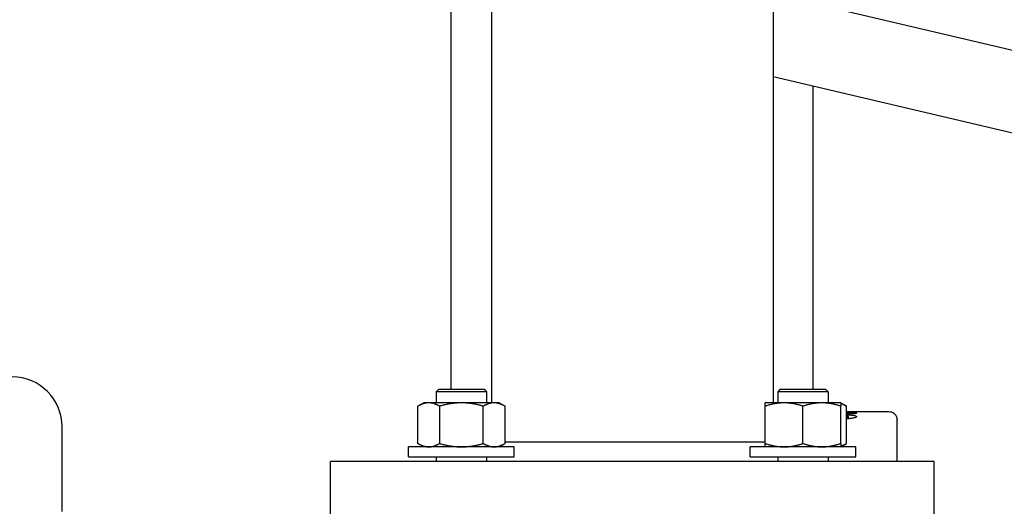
# Model space of a CAD drawing. Header units: inches. Extents: x 5 to 1128, y -85 to 748.
# Tile 257 of 656: x 386.8 to 399.03, y 203.28 to 209.33. Entities that reach past the tile are written whole.
import ezdxf

# ---------------------------------------------------------------- set-up
doc = ezdxf.new("R2010")
doc.units = ezdxf.units.IN
doc.header["$LTSCALE"] = 32
doc.header["$MEASUREMENT"] = 0
doc.layers.add('Visible (ANSI)', color=7, linetype='Continuous', lineweight=30)

msp = doc.modelspace()

# ---------------------------------------------------------------- linework, layer by layer
at = {"layer": 'Visible (ANSI)'}
for p, q in [((392.65563, 212.04617), (392.65563, 204.57006)), ((396.15563, 212.04617), (396.15563, 204.57006)), ((392.15563, 204.73806), (392.15563, 209.56627)), ((402.15571, 208.23257), (396.15563, 209.64929)), ((401.92591, 207.25933), (396.15563, 208.6218)), ((396.65563, 204.73806), (396.65563, 208.50374)), ((392.00311, 204.73806), (391.97181, 204.70676)), ((392.59681, 204.70676), (391.97181, 204.70676)), ((391.97181, 204.70676), (391.97181, 204.57006)), ((392.00311, 204.73806), (392.56551, 204.73806)), ((392.56551, 204.73806), (392.59681, 204.70676)), ((392.59681, 204.70676), (392.59681, 204.57006)), ((396.24575, 204.73806), (396.21445, 204.70676)), ((396.83945, 204.70676), (396.21445, 204.70676)), ((396.21445, 204.70676), (396.21445, 204.57006)), ((396.24575, 204.73806), (396.80815, 204.73806)), ((396.80815, 204.73806), (396.83945, 204.70676)), ((396.83945, 204.70676), (396.83945, 204.57006)), ((391.81556, 204.57006), (391.74305, 204.52819)), ((391.74305, 204.06493), (391.74305, 204.52819)), ((391.87836, 204.57006), (391.81556, 204.57006)), ((392.28431, 204.57006), (391.87836, 204.57006)), ((392.01368, 204.06493), (392.01368, 204.52819)), ((392.69026, 204.57006), (392.28431, 204.57006)), ((392.55495, 204.06493), (392.55495, 204.52819)), ((392.75306, 204.57006), (392.69026, 204.57006)), ((392.75306, 204.57006), (392.82558, 204.52819)), ((392.82558, 204.06493), (392.82558, 204.52819)), ((396.29258, 204.57006), (396.0582, 204.57006)), ((396.0582, 204.06493), (396.0582, 204.52819)), ((396.76133, 204.57006), (396.29258, 204.57006)), ((396.52695, 204.06493), (396.52695, 204.52819)), ((396.9957, 204.57006), (396.76133, 204.57006)), ((396.9957, 204.57006), (397.06822, 204.52819)), ((396.9957, 204.06493), (396.9957, 204.52819)), ((397.06822, 204.06493), (397.06822, 204.52819)), ((397.06822, 204.46154), (397.0764, 204.46154)), ((397.06822, 204.46153), (397.0764, 204.46153)), ((397.0764, 204.4603), (397.06822, 204.4603)), ((397.16207, 204.43211), (397.06822, 204.43211)), ((397.0764, 204.46154), (397.0764, 204.46153)), ((397.0764, 204.4603), (397.0764, 204.46153)), ((397.0764, 204.46138), (397.17925, 204.46138)), ((397.0764, 204.4603), (397.0764, 204.45704)), ((397.17925, 204.45704), (397.0764, 204.45704)), ((397.09223, 204.43211), (397.09223, 204.44372)), ((397.17925, 204.46153), (397.17925, 204.46154)), ((397.17925, 204.46154), (397.59567, 204.46154)), ((397.17925, 204.46153), (397.31375, 204.46153)), ((397.17925, 204.4603), (397.17925, 204.46153)), ((397.31375, 204.4603), (397.17925, 204.4603)), ((397.17925, 204.45704), (397.17925, 204.4603)), ((397.31375, 204.4603), (397.31375, 204.46153)), ((397.09223, 204.37264), (397.09223, 204.39921)), ((397.69568, 203.84017), (397.69568, 204.36154)), ((387.32331, 203.21861), (387.32331, 204.27161)), ((391.81556, 204.02306), (391.74305, 204.06493)), ((392.75306, 204.02306), (392.82558, 204.06493)), ((396.0582, 204.08017), (392.82558, 204.08017)), ((396.9957, 204.02306), (397.06822, 204.06493)), ((392.94056, 204.02306), (391.62806, 204.02306)), ((391.62806, 203.90106), (391.62806, 204.02306)), ((392.94056, 203.90106), (392.94056, 204.02306)), ((397.1832, 204.02306), (395.8707, 204.02306)), ((395.8707, 203.90106), (395.8707, 204.02306)), ((397.1832, 203.90106), (397.1832, 204.02306)), ((398.15563, 203.84017), (390.65563, 203.84017)), ((390.65563, 202.96017), (390.65563, 203.84017)), ((391.62806, 203.90106), (392.94056, 203.90106)), ((391.97181, 203.90106), (391.97181, 203.84017)), ((392.59681, 203.90106), (392.59681, 203.84017)), ((395.8707, 203.90106), (397.1832, 203.90106)), ((396.21445, 203.90106), (396.21445, 203.84017)), ((396.83945, 203.90106), (396.83945, 203.84017)), ((398.15563, 202.96017), (398.15563, 203.84017))]:
    msp.add_line(p, q, dxfattribs=at)
msp.add_arc((386.70331, 204.27161), 0.62, 0, 90, dxfattribs=at)
for points, weights in [([(391.87836, 204.57006), (391.81556, 204.57006), (391.74305, 204.52819)], [1, 1.0379548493, 1]), ([(392.01368, 204.52819), (391.94116, 204.57006), (391.87836, 204.57006)], [1, 1.0379548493, 1]), ([(392.28431, 204.57006), (392.15871, 204.57006), (392.01368, 204.52819)], [1, 1.0379548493, 1]), ([(392.55495, 204.52819), (392.40991, 204.57006), (392.28431, 204.57006)], [1, 1.0379548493, 1]), ([(392.69026, 204.57006), (392.62746, 204.57006), (392.55495, 204.52819)], [1, 1.0379548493, 1]), ([(392.82558, 204.52819), (392.75306, 204.57006), (392.69026, 204.57006)], [1, 1.0379548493, 1]), ([(396.0582, 204.52819), (396.0582, 204.57006), (396.0582, 204.57006)], [1, 1.0379548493, 1]), ([(396.29258, 204.57006), (396.1838, 204.57006), (396.0582, 204.52819)], [1, 1.0379548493, 1]), ([(396.52695, 204.52819), (396.40135, 204.57006), (396.29258, 204.57006)], [1, 1.0379548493, 1]), ([(396.76133, 204.57006), (396.65255, 204.57006), (396.52695, 204.52819)], [1, 1.0379548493, 1]), ([(396.9957, 204.52819), (396.8701, 204.57006), (396.76133, 204.57006)], [1, 1.0379548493, 1]), ([(396.9957, 204.57006), (396.9957, 204.57006), (396.9957, 204.52819)], [1, 1.0379548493, 1]), ([(397.06822, 204.52819), (397.02998, 204.55027), (396.9957, 204.56051)], [1, 1.01965956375, 1.01895290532]), ([(391.74305, 204.06493), (391.81556, 204.02306), (391.87836, 204.02306)], [1, 1.0379548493, 1]), ([(391.87836, 204.02306), (391.94116, 204.02306), (392.01368, 204.06493)], [1, 1.0379548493, 1]), ([(392.01368, 204.06493), (392.15871, 204.02306), (392.28431, 204.02306)], [1, 1.0379548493, 1]), ([(392.28431, 204.02306), (392.40991, 204.02306), (392.55495, 204.06493)], [1, 1.0379548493, 1]), ([(392.55495, 204.06493), (392.62746, 204.02306), (392.69026, 204.02306)], [1, 1.0379548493, 1]), ([(392.69026, 204.02306), (392.75306, 204.02306), (392.82558, 204.06493)], [1, 1.0379548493, 1]), ([(396.0582, 204.06493), (396.1838, 204.02306), (396.29258, 204.02306)], [1, 1.0379548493, 1]), ([(396.0582, 204.02306), (396.0582, 204.02306), (396.0582, 204.06493)], [1, 1.0379548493, 1]), ([(396.29258, 204.02306), (396.40135, 204.02306), (396.52695, 204.06493)], [1, 1.0379548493, 1]), ([(396.52695, 204.06493), (396.65255, 204.02306), (396.76133, 204.02306)], [1, 1.0379548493, 1]), ([(396.76133, 204.02306), (396.8701, 204.02306), (396.9957, 204.06493)], [1, 1.0379548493, 1]), ([(396.9957, 204.03261), (397.02998, 204.04285), (397.06822, 204.06493)], [1.01895290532, 1.01965956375, 1]), ([(396.9957, 204.06493), (396.9957, 204.02306), (396.9957, 204.02306)], [1, 1.0379548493, 1])]:
    msp.add_rational_spline(points, weights, degree=2, dxfattribs=at)
for points, knots in [([(397.06821, 204.43632), (397.07233, 204.43701), (397.075, 204.43754), (397.08821, 204.44022), (397.0915, 204.44198), (397.09223, 204.44372)], [-0.251939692, -0.251939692, -0.251939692, -0.251939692, -0.222765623, -0.222765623, 0, 0, 0, 0]), ([(397.06822, 204.45509), (397.07548, 204.45503), (397.08435, 204.45492), (397.11329, 204.45439), (397.12794, 204.45386), (397.14863, 204.45289), (397.16009, 204.45227), (397.19203, 204.44887), (397.19442, 204.44646), (397.19507, 204.44398)], [-0.758871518, -0.758871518, -0.758871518, -0.758871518, -0.67073928, -0.67073928, -0.489829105, -0.489829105, -0.319068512, -0.319068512, 0, 0, 0, 0]), ([(397.09223, 204.44372), (397.09171, 204.44507), (397.08927, 204.44612), (397.08078, 204.44735), (397.07753, 204.44767), (397.07179, 204.448), (397.07002, 204.44809), (397.06822, 204.44815)], [-0.17954528, -0.17954528, -0.17954528, -0.17954528, -0.094081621, -0.094081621, -0.054562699, -0.054562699, -0.03809256, -0.03809256, -0.03809256, -0.03809256]), ([(397.06822, 204.42221), (397.08843, 204.42136), (397.10702, 204.42024), (397.14637, 204.41681), (397.16168, 204.41449), (397.17782, 204.41089), (397.18486, 204.40899), (397.1945, 204.40323), (397.1948, 204.40112), (397.19507, 204.39921)], [-0.720770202, -0.720770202, -0.720770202, -0.720770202, -0.534740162, -0.534740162, -0.274662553, -0.274662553, -0.130549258, -0.130549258, 0, 0, 0, 0]), ([(397.09223, 204.39921), (397.09187, 204.40114), (397.08917, 204.40241), (397.08448, 204.40373), (397.0816, 204.40433), (397.07366, 204.40538), (397.07097, 204.40567), (397.06822, 204.40594)], [-0.188692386, -0.188692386, -0.188692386, -0.188692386, -0.104049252, -0.104049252, -0.049014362, -0.049014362, -0.019639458, -0.019639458, -0.019639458, -0.019639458]), ([(397.19507, 204.44398), (397.19485, 204.44293), (397.19457, 204.44131), (397.18573, 204.43788), (397.18206, 204.43672), (397.17357, 204.43443), (397.16841, 204.43327), (397.16207, 204.43211)], [-0.533569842, -0.533569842, -0.533569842, -0.533569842, -0.250379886, -0.250379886, -0.125184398, -0.125184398, 0, 0, 0, 0]), ([(397.59568, 204.46154), (397.60648, 204.46154), (397.61741, 204.45974), (397.63791, 204.45283), (397.64773, 204.44761), (397.66496, 204.43446), (397.67259, 204.42637), (397.68469, 204.40839), (397.68932, 204.39828), (397.69449, 204.37929), (397.69568, 204.37038), (397.69568, 204.36154)], [0, 0, 0, 0, 0.082257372, 0.082257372, 0.164832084, 0.164832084, 0.247395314, 0.247395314, 0.329958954, 0.329958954, 0.39731578, 0.39731578, 0.39731578, 0.39731578]), ([(397.06821, 204.39207), (397.07082, 204.39234), (397.07343, 204.39266), (397.07831, 204.3934), (397.08251, 204.3941), (397.09092, 204.39669), (397.0919, 204.398), (397.09223, 204.39921)], [-0.214014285, -0.214014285, -0.214014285, -0.214014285, -0.14531996, -0.14531996, -0.082385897, -0.082385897, 0, 0, 0, 0]), ([(397.19507, 204.39921), (397.19441, 204.39446), (397.18933, 204.38952), (397.15759, 204.38051), (397.13831, 204.3777), (397.10515, 204.37356), (397.08515, 204.37195), (397.06822, 204.37088)], [-0.332396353, -0.332396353, -0.332396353, -0.332396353, -0.288794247, -0.288794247, -0.250975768, -0.250975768, -0.193705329, -0.193705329, -0.193705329, -0.193705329])]:
    msp.add_open_spline(points, degree=3, knots=knots, dxfattribs=at)

doc.saveas('drawing.dxf')
